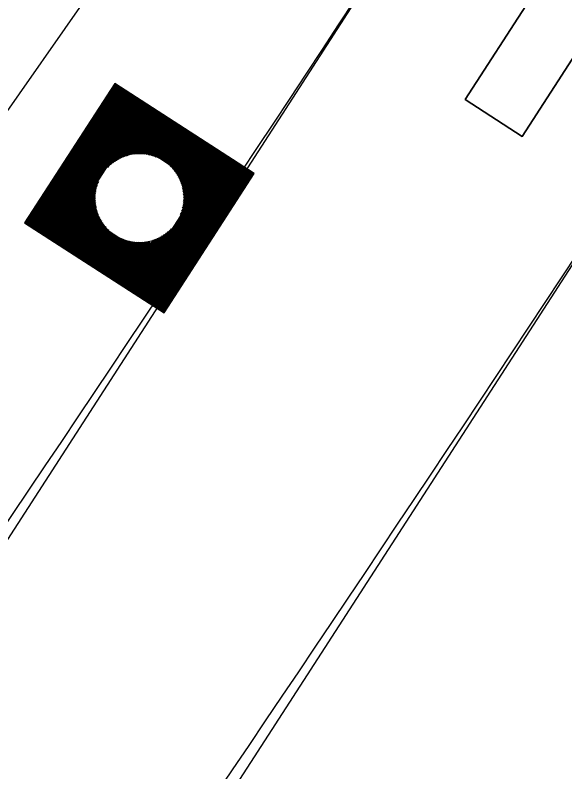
# Model space of a CAD drawing. Extents: x 14104283 to 14129344, y 8637090 to 8673339.
# Drawn here: x 14119271.2 to 14119291.48, y 8669046.02 to 8669073.95 of the extents above; entities that cross this region are included whole.
import ezdxf

# ---------------------------------------------------------------- set-up
doc = ezdxf.new("R2010")
doc.units = 0
for name, color, linetype in [('dsnCellElements', 7, 'Continuous'), ('dsnPaintExistingBrokenLaneLineWhite', 7, 'Continuous'), ('dsnPaintRemoveDoubleCenterLineYellow', 7, 'Continuous'), ('dsnShadingPaved', 7, 'Continuous'), ('dsnStdLabel', 7, 'Continuous'), ('dsnTapePlaceChannelizingLaneWhite', 7, 'Continuous'), ('dsnTapePlaceChannelizingLaneYellow', 7, 'Continuous'), ('Level 2', 7, 'Continuous'), ('Level 5', 7, 'Continuous')]:
    doc.layers.add(name, color=color, linetype=linetype)

msp = doc.modelspace()

# ---------------------------------------------------------------- linework, layer by layer
at = {"layer": 'dsnCellElements'}
msp.add_circle((14119275.789, 8669067.197), 1.65, dxfattribs=at)
at = {"layer": 'dsnPaintExistingBrokenLaneLineWhite'}
msp.add_line((14119234.389, 8668975.908), (14119353.592, 8669160.466), dxfattribs=at)
at = {"layer": 'dsnPaintRemoveDoubleCenterLineYellow'}
msp.add_line((14119175.565, 8668906.951), (14119292.215, 8669087.555), dxfattribs=at)
at = {"layer": 'dsnShadingPaved'}
msp.add_line((14119403.438, 8669259.759), (14119219.81, 8668997.415), dxfattribs=at)
for radius in [1988, 2000]:
    msp.add_arc((14117622.377, 8670166.303), radius, 323.15224, 327.157369, dxfattribs=at)
at = {"layer": 'dsnStdLabel'}
for points in [[(14119276.702, 8669062.963), (14119280.024, 8669068.109), (14119274.877, 8669071.431), (14119271.555, 8669066.285), (14119276.702, 8669062.963)], [(14119276.699, 8669062.964), (14119280.019, 8669068.108), (14119274.878, 8669071.427), (14119271.56, 8669066.286), (14119276.703, 8669062.965)], [(14119276.696, 8669062.966), (14119280.015, 8669068.107), (14119274.879, 8669071.422), (14119271.564, 8669066.287), (14119276.705, 8669062.968)], [(14119276.744, 8669063.101), (14119279.969, 8669068.097), (14119274.889, 8669071.377), (14119271.61, 8669066.297), (14119276.723, 8669062.996)], [(14119276.734, 8669063.146), (14119279.923, 8669068.088), (14119274.899, 8669071.331), (14119271.656, 8669066.306), (14119276.741, 8669063.024)], [(14119276.724, 8669063.192), (14119279.878, 8669068.078), (14119274.909, 8669071.285), (14119271.701, 8669066.316), (14119276.759, 8669063.051)], [(14119276.714, 8669063.237), (14119279.832, 8669068.068), (14119274.919, 8669071.24), (14119271.747, 8669066.326), (14119276.744, 8669063.101)], [(14119276.704, 8669063.283), (14119279.787, 8669068.058), (14119274.928, 8669071.194), (14119271.792, 8669066.336), (14119276.734, 8669063.146)], [(14119276.694, 8669063.329), (14119279.741, 8669068.048), (14119274.938, 8669071.148), (14119271.838, 8669066.346), (14119276.724, 8669063.192)], [(14119276.685, 8669063.374), (14119279.695, 8669068.038), (14119274.948, 8669071.103), (14119271.884, 8669066.356), (14119276.714, 8669063.237)], [(14119276.675, 8669063.42), (14119279.65, 8669068.029), (14119274.958, 8669071.057), (14119271.929, 8669066.365), (14119276.704, 8669063.283)], [(14119276.665, 8669063.466), (14119279.604, 8669068.019), (14119274.968, 8669071.012), (14119271.975, 8669066.375), (14119276.694, 8669063.329)], [(14119276.655, 8669063.511), (14119279.558, 8669068.009), (14119274.978, 8669070.966), (14119272.02, 8669066.385), (14119276.685, 8669063.374)], [(14119276.645, 8669063.557), (14119279.513, 8669067.999), (14119274.987, 8669070.92), (14119272.066, 8669066.395), (14119276.675, 8669063.42)], [(14119276.635, 8669063.602), (14119279.467, 8669067.989), (14119274.997, 8669070.875), (14119272.112, 8669066.405), (14119276.665, 8669063.466)], [(14119276.626, 8669063.648), (14119279.422, 8669067.979), (14119275.007, 8669070.829), (14119272.157, 8669066.415), (14119276.655, 8669063.511)], [(14119276.616, 8669063.694), (14119279.376, 8669067.97), (14119275.017, 8669070.783), (14119272.203, 8669066.424), (14119276.645, 8669063.557)], [(14119276.606, 8669063.739), (14119279.33, 8669067.96), (14119275.027, 8669070.738), (14119272.249, 8669066.434), (14119276.635, 8669063.602)], [(14119276.596, 8669063.785), (14119279.285, 8669067.95), (14119275.036, 8669070.692), (14119272.294, 8669066.444), (14119276.626, 8669063.648)], [(14119276.586, 8669063.831), (14119279.239, 8669067.94), (14119275.046, 8669070.647), (14119272.34, 8669066.454), (14119276.616, 8669063.694)], [(14119276.576, 8669063.876), (14119279.193, 8669067.93), (14119275.056, 8669070.601), (14119272.385, 8669066.464), (14119276.606, 8669063.739)], [(14119276.567, 8669063.922), (14119279.148, 8669067.92), (14119275.066, 8669070.555), (14119272.431, 8669066.473), (14119276.596, 8669063.785)], [(14119276.557, 8669063.967), (14119279.102, 8669067.911), (14119275.076, 8669070.51), (14119272.477, 8669066.483), (14119276.586, 8669063.831)], [(14119276.547, 8669064.013), (14119279.057, 8669067.901), (14119275.086, 8669070.464), (14119272.522, 8669066.493), (14119276.576, 8669063.876)], [(14119276.537, 8669064.059), (14119279.011, 8669067.891), (14119275.095, 8669070.418), (14119272.568, 8669066.503), (14119276.567, 8669063.922)], [(14119276.527, 8669064.104), (14119278.965, 8669067.881), (14119275.105, 8669070.373), (14119272.614, 8669066.513), (14119276.557, 8669063.967)], [(14119276.517, 8669064.15), (14119278.92, 8669067.871), (14119275.115, 8669070.327), (14119272.659, 8669066.523), (14119276.547, 8669064.013)], [(14119276.508, 8669064.196), (14119278.874, 8669067.861), (14119275.125, 8669070.282), (14119272.705, 8669066.532), (14119276.537, 8669064.059)], [(14119276.498, 8669064.241), (14119278.828, 8669067.852), (14119275.135, 8669070.236), (14119272.75, 8669066.542), (14119276.527, 8669064.104)], [(14119276.488, 8669064.287), (14119278.783, 8669067.842), (14119275.145, 8669070.19), (14119272.796, 8669066.552), (14119276.517, 8669064.15)], [(14119276.478, 8669064.332), (14119278.737, 8669067.832), (14119275.154, 8669070.145), (14119272.842, 8669066.562), (14119276.508, 8669064.196)], [(14119276.468, 8669064.378), (14119278.692, 8669067.822), (14119275.164, 8669070.099), (14119272.887, 8669066.572), (14119276.498, 8669064.241)], [(14119276.459, 8669064.424), (14119278.646, 8669067.812), (14119275.174, 8669070.053), (14119272.933, 8669066.582), (14119276.488, 8669064.287)], [(14119276.449, 8669064.469), (14119278.6, 8669067.803), (14119275.184, 8669070.008), (14119272.979, 8669066.591), (14119276.478, 8669064.332)], [(14119276.439, 8669064.515), (14119278.555, 8669067.793), (14119275.194, 8669069.962), (14119273.024, 8669066.601), (14119276.468, 8669064.378)], [(14119276.429, 8669064.56), (14119278.509, 8669067.783), (14119275.204, 8669069.917), (14119273.07, 8669066.611), (14119276.459, 8669064.424)], [(14119276.419, 8669064.606), (14119278.463, 8669067.773), (14119275.213, 8669069.871), (14119273.115, 8669066.621), (14119276.449, 8669064.469)], [(14119276.409, 8669064.652), (14119278.418, 8669067.763), (14119275.223, 8669069.825), (14119273.161, 8669066.631), (14119276.439, 8669064.515)], [(14119276.4, 8669064.697), (14119278.372, 8669067.753), (14119275.233, 8669069.78), (14119273.207, 8669066.641), (14119276.429, 8669064.56)], [(14119276.39, 8669064.743), (14119278.327, 8669067.744), (14119275.243, 8669069.734), (14119273.252, 8669066.65), (14119276.419, 8669064.606)], [(14119276.38, 8669064.789), (14119278.281, 8669067.734), (14119275.253, 8669069.689), (14119273.298, 8669066.66), (14119276.409, 8669064.652)], [(14119276.37, 8669064.834), (14119278.235, 8669067.724), (14119275.263, 8669069.643), (14119273.344, 8669066.67), (14119276.4, 8669064.697)], [(14119276.36, 8669064.88), (14119278.19, 8669067.714), (14119275.272, 8669069.597), (14119273.389, 8669066.68), (14119276.39, 8669064.743)], [(14119276.35, 8669064.925), (14119278.144, 8669067.704), (14119275.282, 8669069.552), (14119273.435, 8669066.69), (14119276.38, 8669064.789)], [(14119276.341, 8669064.971), (14119278.099, 8669067.694), (14119275.292, 8669069.506), (14119273.48, 8669066.7), (14119276.37, 8669064.834)], [(14119276.331, 8669065.017), (14119278.053, 8669067.685), (14119275.302, 8669069.46), (14119273.526, 8669066.709), (14119276.36, 8669064.88)], [(14119276.401, 8669068.712), (14119275.312, 8669069.415), (14119274.609, 8669068.326)], [(14119276.266, 8669068.759), (14119275.322, 8669069.369), (14119274.712, 8669068.424)], [(14119276.162, 8669068.787), (14119275.331, 8669069.324), (14119274.795, 8669068.493)], [(14119276.073, 8669068.806), (14119275.341, 8669069.278), (14119274.869, 8669068.546)], [(14119275.993, 8669068.818), (14119275.351, 8669069.232), (14119274.936, 8669068.59)], [(14119275.921, 8669068.825), (14119275.361, 8669069.187), (14119274.999, 8669068.627)], [(14119275.854, 8669068.829), (14119275.371, 8669069.141), (14119275.059, 8669068.658)], [(14119275.791, 8669068.83), (14119275.38, 8669069.095), (14119275.116, 8669068.685)], [(14119275.732, 8669068.829), (14119275.39, 8669069.05), (14119275.17, 8669068.708)], [(14119275.675, 8669068.826), (14119275.4, 8669069.004), (14119275.222, 8669068.729)], [(14119275.622, 8669068.822), (14119275.41, 8669068.959), (14119275.273, 8669068.747)], [(14119275.57, 8669068.816), (14119275.42, 8669068.913), (14119275.323, 8669068.762)], [(14119275.521, 8669068.808), (14119275.43, 8669068.867), (14119275.371, 8669068.776)], [(14119275.474, 8669068.8), (14119275.439, 8669068.822), (14119275.417, 8669068.788)], [(14119277.304, 8669066.586), (14119278.007, 8669067.675), (14119276.918, 8669068.378)], [(14119277.352, 8669066.72), (14119277.962, 8669067.665), (14119277.017, 8669068.275)], [(14119277.38, 8669066.825), (14119277.916, 8669067.655), (14119277.086, 8669068.191)], [(14119277.398, 8669066.914), (14119277.87, 8669067.645), (14119277.139, 8669068.117)], [(14119277.41, 8669066.993), (14119277.825, 8669067.635), (14119277.183, 8669068.05)], [(14119277.418, 8669067.066), (14119277.779, 8669067.626), (14119277.219, 8669067.987)], [(14119277.422, 8669067.133), (14119277.734, 8669067.616), (14119277.25, 8669067.928)], [(14119274.275, 8669067.808), (14119273.572, 8669066.719), (14119274.661, 8669066.016)], [(14119274.227, 8669067.674), (14119273.617, 8669066.729), (14119274.562, 8669066.119)], [(14119277.423, 8669067.195), (14119277.688, 8669067.606), (14119277.277, 8669067.871)], [(14119277.422, 8669067.255), (14119277.642, 8669067.596), (14119277.301, 8669067.816)], [(14119277.419, 8669067.311), (14119277.597, 8669067.586), (14119277.321, 8669067.764)], [(14119277.414, 8669067.365), (14119277.551, 8669067.576), (14119277.339, 8669067.713)], [(14119277.408, 8669067.416), (14119277.505, 8669067.567), (14119277.355, 8669067.664)], [(14119277.401, 8669067.465), (14119277.46, 8669067.557), (14119277.368, 8669067.616)], [(14119274.199, 8669067.569), (14119273.663, 8669066.739), (14119274.493, 8669066.203)], [(14119274.181, 8669067.48), (14119273.709, 8669066.749), (14119274.44, 8669066.276)], [(14119274.169, 8669067.401), (14119273.754, 8669066.759), (14119274.396, 8669066.344)], [(14119274.161, 8669067.328), (14119273.8, 8669066.768), (14119274.36, 8669066.407)], [(14119277.392, 8669067.513), (14119277.414, 8669067.547), (14119277.38, 8669067.569)], [(14119274.157, 8669067.261), (14119273.845, 8669066.778), (14119274.328, 8669066.466)], [(14119274.156, 8669067.198), (14119273.891, 8669066.788), (14119274.301, 8669066.523)], [(14119274.157, 8669067.139), (14119273.937, 8669066.798), (14119274.278, 8669066.577)], [(14119274.16, 8669067.083), (14119273.982, 8669066.808), (14119274.258, 8669066.63)], [(14119274.165, 8669067.029), (14119274.028, 8669066.817), (14119274.24, 8669066.681)], [(14119274.171, 8669066.978), (14119274.073, 8669066.827), (14119274.224, 8669066.73)], [(14119274.178, 8669066.929), (14119274.119, 8669066.837), (14119274.211, 8669066.778)], [(14119274.187, 8669066.881), (14119274.165, 8669066.847), (14119274.199, 8669066.825)], [(14119276.311, 8669065.108), (14119276.867, 8669065.969)], [(14119276.321, 8669065.062), (14119276.97, 8669066.068)], [(14119275.178, 8669065.682), (14119276.35, 8669064.925)], [(14119276.232, 8669065.473), (14119276.356, 8669065.665)], [(14119276.242, 8669065.427), (14119276.409, 8669065.686)], [(14119276.252, 8669065.382), (14119276.463, 8669065.709)], [(14119276.262, 8669065.336), (14119276.52, 8669065.736)], [(14119276.272, 8669065.29), (14119276.58, 8669065.767)], [(14119276.282, 8669065.245), (14119276.643, 8669065.804)], [(14119276.291, 8669065.199), (14119276.71, 8669065.848)], [(14119276.301, 8669065.154), (14119276.784, 8669065.901)], [(14119275.313, 8669065.635), (14119276.341, 8669064.971)], [(14119275.417, 8669065.606), (14119276.331, 8669065.017)], [(14119275.506, 8669065.588), (14119276.321, 8669065.062)], [(14119275.586, 8669065.576), (14119276.311, 8669065.108)], [(14119275.658, 8669065.569), (14119276.301, 8669065.154)], [(14119275.725, 8669065.565), (14119276.291, 8669065.199)], [(14119275.788, 8669065.563), (14119276.282, 8669065.245)], [(14119275.847, 8669065.564), (14119276.272, 8669065.29)], [(14119275.903, 8669065.567), (14119276.262, 8669065.336)], [(14119275.957, 8669065.572), (14119276.252, 8669065.382)], [(14119276.009, 8669065.578), (14119276.242, 8669065.427)], [(14119276.058, 8669065.586), (14119276.232, 8669065.473)], [(14119276.105, 8669065.594), (14119276.223, 8669065.519)], [(14119276.223, 8669065.519), (14119276.306, 8669065.647)]]:
    msp.add_lwpolyline(points, dxfattribs=at)
at = {"layer": 'dsnTapePlaceChannelizingLaneWhite'}
msp.add_arc((14117622.377, 8670166.303), 2000, 323.15224, 327.157369, dxfattribs=at)
at = {"layer": 'dsnTapePlaceChannelizingLaneYellow'}
msp.add_line((14119403.438, 8669259.759), (14119219.81, 8668997.415), dxfattribs=at)
msp.add_arc((14117622.377, 8670166.303), 1988, 323.15224, 327.157369, dxfattribs=at)
at = {"layer": 'Level 2'}
msp.add_lwpolyline([(14119287.805, 8669070.832), (14119289.906, 8669069.476), (14119294.65, 8669076.828), (14119296.226, 8669075.811), (14119296.989, 8669082.757), (14119290.974, 8669079.2), (14119292.55, 8669078.183)], close=True, dxfattribs=at)
at = {"layer": 'Level 5'}
msp.add_lwpolyline([(14119292.55, 8669078.183), (14119290.974, 8669079.2), (14119296.989, 8669082.757), (14119296.226, 8669075.811), (14119294.65, 8669076.828), (14119289.906, 8669069.476), (14119287.805, 8669070.832), (14119292.55, 8669078.183)], dxfattribs=at)

doc.saveas('drawing.dxf')
